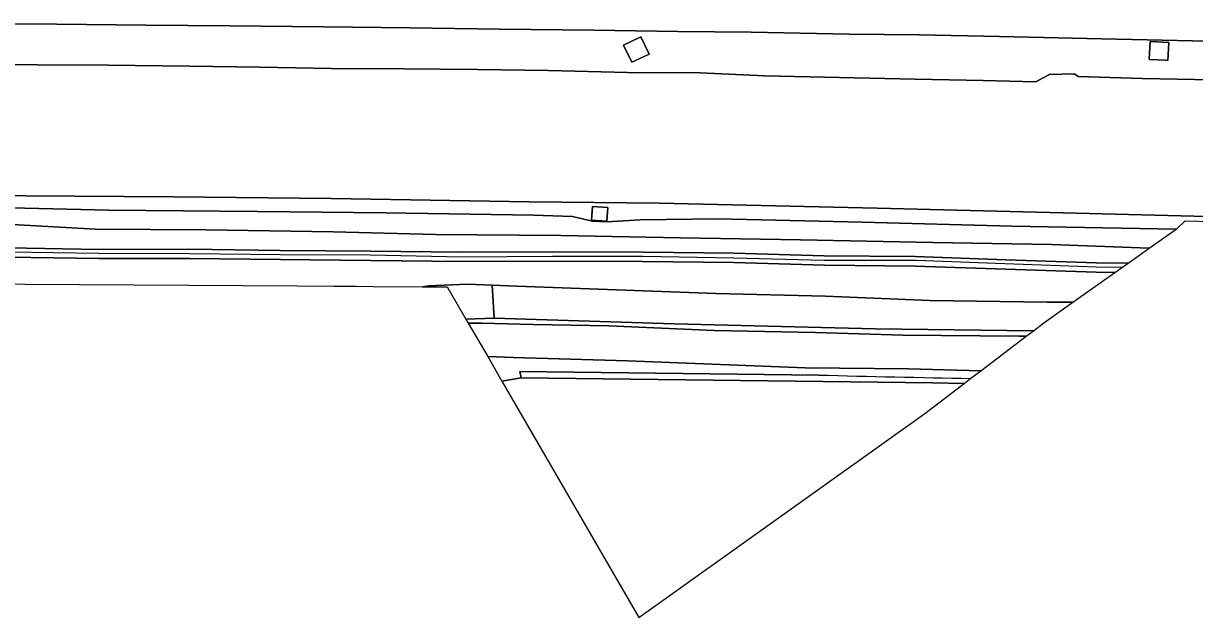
# Model space of a CAD drawing. Extents: x 160203 to 161530, y 379528 to 381797.
# Drawn here: x 160611 to 160714.9, y 379546.6 to 379599.4 of the extents above; entities that cross this region are included whole.
import ezdxf

# ---------------------------------------------------------------- set-up
doc = ezdxf.new("R2010")
doc.units = 0
for name, color, linetype in [('IMGEO_Berm_groen', 7, 'Continuous'), ('IMGEO_Erf', 7, 'Continuous'), ('IMGEO_Geluidsscherm', 7, 'Continuous'), ('IMGEO_Grasland_overig', 7, 'Continuous'), ('IMGEO_Greppel_droge_sloot', 7, 'Continuous'), ('IMGEO_Muur', 7, 'Continuous'), ('IMGEO_Rijbaan_autosnelweg', 7, 'Continuous'), ('IMGEO_Rijbaan_autoweg', 7, 'Continuous'), ('IMGEO_Rijbaan_lokaal_onverhard', 7, 'Continuous'), ('IMGEO_Terreindeel_gesloten', 7, 'Continuous')]:
    doc.layers.add(name, color=color, linetype=linetype)

msp = doc.modelspace()

# ---------------------------------------------------------------- linework, layer by layer
at = {"layer": 'IMGEO_Berm_groen'}
for points in [[(160720.06, 379597.7), (160706.67, 379597.99), (160697.58, 379598.19), (160690.47, 379598.34), (160684.26, 379598.42), (160675.57, 379598.58), (160669.07, 379598.65), (160661.63, 379598.78), (160653.25, 379598.87), (160645.31, 379598.97), (160637.69, 379599.05), (160629.34, 379599.14), (160621.9, 379599.22), (160613.99, 379599.3), (160605.81, 379599.37)], [(160606.25, 379595.73), (160612.29, 379595.69), (160618.55, 379595.66), (160625.76, 379595.57), (160631.99, 379595.49), (160638.32, 379595.37), (160644.78, 379595.35), (160651.29, 379595.28), (160657.61, 379595.18), (160664.61, 379595.02), (160671.06, 379594.99), (160676.75, 379594.71), (160683.39, 379594.58), (160690.12, 379594.43), (160696.15, 379594.31), (160700.8, 379594.17), (160701.39, 379594.52), (160702.02, 379594.84), (160704.25, 379594.9), (160704.57, 379594.66), (160710.25, 379594.48), (160719.54, 379594.29)], [(160717.15, 379582.21), (160703.24, 379582.57), (160686.75, 379582.96), (160667.45, 379583.41), (160655.88, 379583.55), (160638.34, 379583.84), (160624.33, 379583.99), (160611.21, 379584.08), (160607.45, 379584.09)], [(160607.39, 379581.67), (160617.44, 379581.12), (160627.21, 379581.04), (160638.51, 379580.86), (160647.58, 379580.64), (160658.69, 379580.55), (160669.3, 379580.34), (160679.95, 379580.17), (160691.69, 379579.94), (160702.19, 379579.76), (160710.87, 379579.41), (160713.27, 379581.11), (160713.23, 379581.11), (160698.69, 379581.39), (160685.41, 379581.72), (160672.62, 379582.02), (160665.73, 379581.94), (160662.76, 379581.75), (160661.48, 379581.81), (160659.73, 379582.23), (160656.26, 379582.36), (160643.15, 379582.57), (160631.78, 379582.67), (160618.61, 379582.8), (160607.42, 379583.05)], [(160607.42, 379583.05), (160618.61, 379582.8), (160631.78, 379582.67), (160643.15, 379582.57), (160656.26, 379582.36), (160659.73, 379582.23), (160661.48, 379581.81), (160662.76, 379581.75), (160665.73, 379581.94), (160672.62, 379582.02), (160685.41, 379581.72), (160698.69, 379581.39), (160713.23, 379581.11), (160713.27, 379581.11), (160713.32, 379581.14), (160714.05, 379581.84), (160725.08, 379581.58)], [(160609.71, 379579.45), (160617.74, 379579.32), (160625.75, 379579.33), (160633.8, 379579.23), (160641.84, 379579.15), (160649.86, 379579.06), (160657.93, 379579.09), (160666.01, 379579.07), (160674.02, 379578.99), (160682.04, 379578.74), (160690.11, 379578.68), (160698.17, 379578.4), (160706.17, 379578.12), (160708.99, 379578.08), (160710.87, 379579.41), (160702.19, 379579.76), (160691.69, 379579.94), (160679.95, 379580.17), (160669.3, 379580.34), (160658.69, 379580.55), (160647.58, 379580.64), (160638.51, 379580.86), (160627.21, 379581.04), (160617.44, 379581.12), (160607.39, 379581.67)]]:
    msp.add_lwpolyline(points, dxfattribs=at)
for points in [[(160664.26, 379597.44), (160665.78, 379598.17), (160666.51, 379596.65), (160664.99, 379595.92)], [(160712.53, 379596.09), (160712.28, 379596.11), (160710.92, 379596.17), (160710.85, 379596.18), (160710.95, 379597.77), (160712.61, 379597.68)], [(160662.78, 379581.81), (160661.42, 379581.91), (160661.51, 379583.13), (160662.86, 379583.04)]]:
    msp.add_lwpolyline(points, close=True, dxfattribs=at)
at = {"layer": 'IMGEO_Erf'}
msp.add_lwpolyline([(160694.46, 379567.42), (160691.65, 379567.48), (160655.18, 379567.91), (160653.47, 379567.62), (160665.62, 379546.65), (160690.97, 379564.76), (160694.46, 379567.42)], dxfattribs=at)
at = {"layer": 'IMGEO_Geluidsscherm'}
msp.add_lwpolyline([(160708.45, 379577.7), (160706.18, 379577.74), (160698.06, 379578.02), (160690.21, 379578.32), (160682.03, 379578.33), (160674.02, 379578.55), (160665.97, 379578.69), (160657.95, 379578.69), (160649.94, 379578.64), (160641.78, 379578.79), (160633.84, 379578.82), (160625.76, 379578.91), (160617.72, 379578.94), (160609.73, 379579.07), (160601.64, 379579.13), (160593.59, 379579.12), (160585.6, 379579.22), (160577.55, 379579.18), (160569.59, 379579.15), (160561.51, 379579.08), (160553.42, 379579.07), (160545.43, 379579.04), (160537.32, 379579), (160529.33, 379578.86)], dxfattribs=at)
at = {"layer": 'IMGEO_Grasland_overig'}
for points in [[(160606.33, 379576.27), (160635.31, 379576.07), (160638.59, 379576.05), (160640.5, 379576.04), (160642.06, 379576.03), (160646.42, 379576), (160646.99, 379576.09), (160650.39, 379576.23), (160652.59, 379576.14), (160654.79, 379576.05), (160662.84, 379575.75), (160672.44, 379575.41), (160682.15, 379575.16), (160691.38, 379574.78), (160701.82, 379574.63), (160704.1, 379574.63), (160707.83, 379577.27), (160706.16, 379577.29), (160698.11, 379577.56), (160690.12, 379577.84), (160682.06, 379577.91), (160674.03, 379578.16), (160665.94, 379578.25), (160657.95, 379578.26), (160649.9, 379578.25), (160641.83, 379578.34), (160633.84, 379578.42), (160625.76, 379578.51), (160617.75, 379578.51), (160609.67, 379578.64)], [(160650.28, 379573.12), (160650.48, 379572.77), (160651.68, 379572.76), (160656.24, 379572.65), (160662.95, 379572.54), (160672.28, 379572.11), (160681.27, 379571.93), (160689.01, 379571.7), (160699.29, 379571.61), (160699.95, 379571.61), (160700.6, 379572.1), (160686.57, 379572.28), (160668.73, 379572.71), (160652.77, 379573.2), (160650.28, 379573.12)], [(160650.48, 379572.77), (160652.21, 379569.8), (160654.48, 379569.73), (160664.6, 379569.43), (160680.36, 379568.8), (160689.51, 379568.71), (160695.94, 379568.55), (160699.95, 379571.61), (160699.29, 379571.61), (160689.01, 379571.7), (160681.27, 379571.93), (160672.28, 379572.11), (160662.95, 379572.54), (160656.24, 379572.65), (160651.68, 379572.76), (160650.48, 379572.77)], [(160652.21, 379569.8), (160653.47, 379567.62), (160655.18, 379567.91), (160655.05, 379568.48), (160681.55, 379568.17)], [(160695.06, 379567.88), (160695.94, 379568.55), (160689.51, 379568.71), (160680.36, 379568.8), (160664.6, 379569.43), (160654.48, 379569.73), (160652.21, 379569.8)]]:
    msp.add_lwpolyline(points, dxfattribs=at)
msp.add_arc((160717.59, 380903.64), 1335.96, 268.45442, 269.0337, dxfattribs=at)
at = {"layer": 'IMGEO_Greppel_droge_sloot'}
msp.add_lwpolyline([(160681.55, 379568.17), (160655.05, 379568.48), (160655.18, 379567.91), (160691.65, 379567.48), (160694.46, 379567.42), (160695.06, 379567.88)], dxfattribs=at)
msp.add_arc((160717.59, 380903.64), 1335.96, 268.45442, 269.0337, dxfattribs=at)
at = {"layer": 'IMGEO_Muur'}
msp.add_lwpolyline([(160609.67, 379578.64), (160617.75, 379578.51), (160625.76, 379578.51), (160633.84, 379578.42), (160641.83, 379578.34), (160649.9, 379578.25), (160657.95, 379578.26), (160665.94, 379578.25), (160674.03, 379578.16), (160682.06, 379577.91), (160690.12, 379577.84), (160698.11, 379577.56), (160706.16, 379577.29), (160707.83, 379577.27), (160708.99, 379578.08), (160706.17, 379578.12), (160698.17, 379578.4), (160690.11, 379578.68), (160682.04, 379578.74), (160674.02, 379578.99), (160666.01, 379579.07), (160657.93, 379579.09), (160649.86, 379579.06), (160641.84, 379579.15), (160633.8, 379579.23), (160625.75, 379579.33), (160617.74, 379579.32), (160609.71, 379579.45)], dxfattribs=at)
at = {"layer": 'IMGEO_Rijbaan_autosnelweg'}
msp.add_lwpolyline([(160605.81, 379599.37), (160613.99, 379599.3), (160621.9, 379599.22), (160629.34, 379599.14), (160637.69, 379599.05), (160645.31, 379598.97), (160653.25, 379598.87), (160661.63, 379598.78), (160669.07, 379598.65), (160675.57, 379598.58), (160684.26, 379598.42), (160690.47, 379598.34), (160697.58, 379598.19), (160706.67, 379597.99), (160720.06, 379597.7)], dxfattribs=at)
at = {"layer": 'IMGEO_Rijbaan_autoweg'}
for points in [[(160719.54, 379594.29), (160710.25, 379594.48), (160704.57, 379594.66), (160704.25, 379594.9), (160702.02, 379594.84), (160701.39, 379594.52), (160700.8, 379594.17), (160696.15, 379594.31), (160690.12, 379594.43), (160683.39, 379594.58), (160676.75, 379594.71), (160671.06, 379594.99), (160664.61, 379595.02), (160657.61, 379595.18), (160651.29, 379595.28), (160644.78, 379595.35), (160638.32, 379595.37), (160631.99, 379595.49), (160625.76, 379595.57), (160618.55, 379595.66), (160612.29, 379595.69), (160606.25, 379595.73)], [(160607.45, 379584.09), (160611.21, 379584.08), (160624.33, 379583.99), (160638.34, 379583.84), (160655.88, 379583.55), (160667.45, 379583.41), (160686.75, 379582.96), (160703.24, 379582.57), (160717.15, 379582.21)]]:
    msp.add_lwpolyline(points, dxfattribs=at)
at = {"layer": 'IMGEO_Rijbaan_lokaal_onverhard'}
msp.add_lwpolyline([(160646.42, 379576), (160647.4, 379575.99), (160648.62, 379575.98), (160650.28, 379573.12), (160652.77, 379573.2), (160652.59, 379576.14), (160650.39, 379576.23), (160646.99, 379576.09), (160646.42, 379576)], dxfattribs=at)
msp.add_lwpolyline([(160704.1, 379574.63), (160701.82, 379574.63), (160691.38, 379574.78), (160682.15, 379575.16), (160672.44, 379575.41), (160662.84, 379575.75), (160654.79, 379576.05), (160652.59, 379576.14), (160652.77, 379573.2), (160668.73, 379572.71), (160686.57, 379572.28), (160700.6, 379572.1), (160701.53, 379572.81)], close=True, dxfattribs=at)
at = {"layer": 'IMGEO_Terreindeel_gesloten'}
for points in [[(160664.26, 379597.44), (160664.99, 379595.92), (160666.51, 379596.65), (160665.78, 379598.17)], [(160712.53, 379596.09), (160712.61, 379597.68), (160710.95, 379597.77), (160710.85, 379596.18), (160710.92, 379596.17), (160712.28, 379596.11)], [(160662.78, 379581.81), (160662.86, 379583.04), (160661.51, 379583.13), (160661.42, 379581.91)]]:
    msp.add_lwpolyline(points, close=True, dxfattribs=at)

doc.saveas('drawing.dxf')
